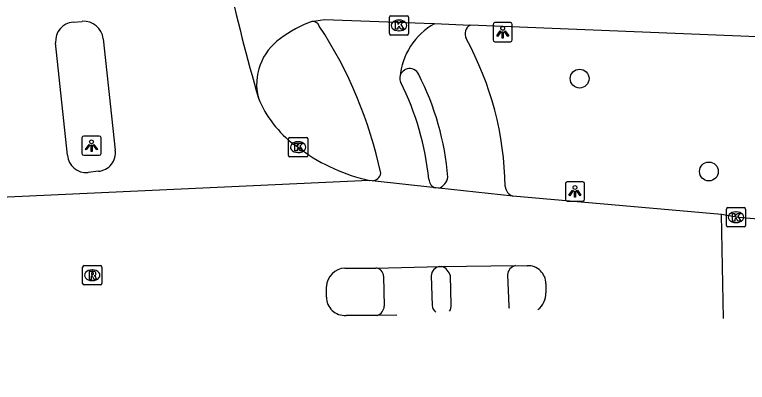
# Model space of a CAD drawing. Extents: x 159689 to 160786, y 387323 to 388339.
# Drawn here: x 160508.1 to 160546.16, y 387493.67 to 387512.74 of the extents above; entities that cross this region are included whole.
import ezdxf

# ---------------------------------------------------------------- set-up
doc = ezdxf.new("R2010")
doc.units = 0
for name, color, linetype in [('IMGEO_Boom', 7, 'Continuous'), ('IMGEO_Fietspad_gesloten', 7, 'Continuous'), ('IMGEO_Fietspad_open', 7, 'Continuous'), ('IMGEO_Kolk', 7, 'Continuous'), ('IMGEO_Lichtpunt', 7, 'Continuous'), ('IMGEO_Rijbaan_lokaal_gesloten', 7, 'Continuous'), ('IMGEO_Rijbaan_lokaal_open', 7, 'Continuous'), ('IMGEO_Rioolput', 7, 'Continuous'), ('IMGEO_Voetpad_gesloten', 7, 'Continuous'), ('IMGEO_Voetpad_open', 7, 'Continuous')]:
    doc.layers.add(name, color=color, linetype=linetype)

msp = doc.modelspace()

# ---------------------------------------------------------------- linework, layer by layer
at = {"layer": 'IMGEO_Boom'}
for centre in [(160537.447, 387509.425), (160544.161, 387504.61)]:
    msp.add_circle(centre, 0.489, dxfattribs=at)
at = {"layer": 'IMGEO_Fietspad_gesloten'}
for points in [[(160527.257, 387499.178), (160527.294, 387497.619)], [(160529.735, 387499.186), (160529.777, 387497.649)]]:
    msp.add_lwpolyline(points, dxfattribs=at)
for centre, radius, start, end in [((160526.842, 387499.178), 0.415, 359.9783, 88.9065), ((160530.25, 387499.17), 0.516, 96.7317, 178.2055), ((160526.751, 387497.647), 0.544, 288.9012, 357.096), ((160530.338, 387497.736), 0.568, 188.7853, 230.1005)]:
    msp.add_arc(centre, radius, start, end, dxfattribs=at)
at = {"layer": 'IMGEO_Fietspad_open'}
for centre, radius, start, end in [((160523.557, 387512.005), 0.393, 22.2803, 94.6501), ((160531.618, 387509.197), 3.522, 118.9828, 175.1607), ((160505.214, 387499.843), 22.395, 12.0358, 33.3476), ((160528.611, 387509.434), 0.507, 173.1873, 204.2086), ((160515.515, 387502.825), 14.163, 5.5753, 26.8689), ((160526.654, 387504.594), 0.47, 270.7815, 350.006), ((160530.123, 387504.242), 0.514, 184.5439, 252.4326)]:
    msp.add_arc(centre, radius, start, end, dxfattribs=at)
at = {"layer": 'IMGEO_Kolk'}
for p, q in [((160527.636, 387512.687), (160528.488, 387512.687)), ((160527.561, 387511.761), (160527.561, 387512.613)), ((160528.049, 387512.467), (160528.074, 387512.467)), ((160528.562, 387512.613), (160528.562, 387511.761)), ((160528.072, 387511.907), (160528.047, 387511.907)), ((160528.488, 387511.687), (160527.636, 387511.687)), ((160522.321, 387505.445), (160522.321, 387506.297)), ((160522.396, 387506.371), (160523.248, 387506.371)), ((160523.322, 387506.297), (160523.322, 387505.445)), ((160522.809, 387506.151), (160522.834, 387506.151)), ((160522.832, 387505.591), (160522.807, 387505.591)), ((160523.248, 387505.371), (160522.396, 387505.371)), ((160545.067, 387501.808), (160545.067, 387502.66)), ((160545.142, 387502.734), (160545.994, 387502.734)), ((160545.555, 387502.514), (160545.58, 387502.514)), ((160546.068, 387502.66), (160546.068, 387501.808)), ((160545.994, 387501.734), (160545.142, 387501.734)), ((160545.578, 387501.954), (160545.553, 387501.954))]:
    msp.add_line(p, q, dxfattribs=at)
for points in [[(160527.636, 387512.687), (160528.488, 387512.687)], [(160527.561, 387511.761), (160527.561, 387512.613)], [(160527.882, 387512.387), (160528.005, 387512.387), (160528.005, 387512.236), (160528.135, 387512.387), (160528.299, 387512.387), (160528.153, 387512.236), (160528.306, 387511.987), (160528.154, 387511.987), (160528.069, 387512.151), (160528.005, 387512.084), (160528.005, 387511.987), (160527.882, 387511.987), (160527.882, 387512.387)], [(160528.562, 387512.613), (160528.562, 387511.761)], [(160528.488, 387511.687), (160527.636, 387511.687)], [(160522.321, 387505.445), (160522.321, 387506.297)], [(160522.396, 387506.371), (160523.248, 387506.371)], [(160523.322, 387506.297), (160523.322, 387505.445)], [(160522.642, 387506.071), (160522.765, 387506.071), (160522.765, 387505.92), (160522.895, 387506.071), (160523.059, 387506.071), (160522.913, 387505.92), (160523.066, 387505.671), (160522.914, 387505.671), (160522.829, 387505.835), (160522.765, 387505.768), (160522.765, 387505.671), (160522.642, 387505.671), (160522.642, 387506.071)], [(160523.248, 387505.371), (160522.396, 387505.371)], [(160545.067, 387501.808), (160545.067, 387502.66)], [(160545.142, 387502.734), (160545.994, 387502.734)], [(160545.388, 387502.434), (160545.511, 387502.434), (160545.511, 387502.283), (160545.641, 387502.434), (160545.805, 387502.434), (160545.659, 387502.283), (160545.812, 387502.034), (160545.66, 387502.034), (160545.575, 387502.198), (160545.511, 387502.131), (160545.511, 387502.034), (160545.388, 387502.034), (160545.388, 387502.434)], [(160546.068, 387502.66), (160546.068, 387501.808)], [(160545.994, 387501.734), (160545.142, 387501.734)]]:
    msp.add_lwpolyline(points, dxfattribs=at)
for centre, start, end in [((160527.638, 387512.611), 91.552, 178.448), ((160527.638, 387512.611), 91.552, 178.448), ((160528.486, 387512.611), 1.552, 88.448), ((160528.486, 387512.611), 1.552, 88.448), ((160527.638, 387511.763), 181.552, 268.448), ((160527.638, 387511.763), 181.552, 268.448), ((160528.486, 387511.763), 271.552, 358.448), ((160528.486, 387511.763), 271.552, 358.448), ((160522.398, 387506.295), 91.552, 178.448), ((160522.398, 387506.295), 91.552, 178.448), ((160523.246, 387506.295), 1.552, 88.448), ((160523.246, 387506.295), 1.552, 88.448), ((160522.398, 387505.447), 181.552, 268.448), ((160522.398, 387505.447), 181.552, 268.448), ((160523.246, 387505.447), 271.552, 358.448), ((160523.246, 387505.447), 271.552, 358.448), ((160545.144, 387502.658), 91.552, 178.448), ((160545.144, 387502.658), 91.552, 178.448), ((160545.992, 387502.658), 1.552, 88.448), ((160545.992, 387502.658), 1.552, 88.448), ((160545.144, 387501.81), 181.552, 268.448), ((160545.144, 387501.81), 181.552, 268.448), ((160545.992, 387501.81), 271.552, 358.448), ((160545.992, 387501.81), 271.552, 358.448)]:
    msp.add_arc(centre, 0.0765, start, end, dxfattribs=at)
for centre, major_axis, ratio, start_param, end_param in [((160528.048, 387512.187), (-0.387, 0.002), 0.722429, 4.712389, 7.853982), ((160528.073, 387512.187), (-0.39, 0.002), 0.717154, 1.570796, 4.712389), ((160522.808, 387505.871), (-0.387, 0.002), 0.722429, 4.712389, 7.853982), ((160522.833, 387505.871), (-0.39, 0.002), 0.717154, 1.570796, 4.712389), ((160545.554, 387502.234), (-0.387, 0.002), 0.722429, 4.712389, 7.853982), ((160545.579, 387502.234), (-0.39, 0.002), 0.717154, 1.570796, 4.712389)]:
    msp.add_ellipse(centre, major_axis=major_axis, ratio=ratio, start_param=start_param, end_param=end_param, dxfattribs=at)
at = {"layer": 'IMGEO_Lichtpunt'}
for p, q in [((160533.854, 387512.334), (160533.046, 387512.334)), ((160533.854, 387512.334), (160533.046, 387512.334)), ((160532.952, 387512.239), (160532.952, 387511.432)), ((160532.952, 387512.239), (160532.952, 387511.432)), ((160533.948, 387511.432), (160533.948, 387512.239)), ((160533.948, 387511.432), (160533.948, 387512.239)), ((160533.046, 387511.338), (160533.854, 387511.338)), ((160533.046, 387511.338), (160533.854, 387511.338)), ((160511.592, 387506.35), (160511.592, 387505.543)), ((160511.592, 387506.35), (160511.592, 387505.543)), ((160512.494, 387506.445), (160511.686, 387506.445)), ((160512.494, 387506.445), (160511.686, 387506.445)), ((160512.588, 387505.543), (160512.588, 387506.35)), ((160512.588, 387505.543), (160512.588, 387506.35)), ((160511.686, 387505.449), (160512.494, 387505.449)), ((160511.686, 387505.449), (160512.494, 387505.449)), ((160536.705, 387503.977), (160536.705, 387503.17)), ((160536.705, 387503.977), (160536.705, 387503.17)), ((160537.607, 387504.072), (160536.799, 387504.072)), ((160537.607, 387504.072), (160536.799, 387504.072)), ((160537.701, 387503.17), (160537.701, 387503.977)), ((160537.701, 387503.17), (160537.701, 387503.977)), ((160536.799, 387503.076), (160537.607, 387503.076)), ((160536.799, 387503.076), (160537.607, 387503.076))]:
    msp.add_line(p, q, dxfattribs=at)
for points in [[(160533.326, 387511.903), (160533.365, 387511.875), (160533.177, 387511.613), (160533.139, 387511.64), (160533.326, 387511.903)], [(160533.538, 387511.875), (160533.576, 387511.902), (160533.763, 387511.64), (160533.724, 387511.612), (160533.538, 387511.875)], [(160533.428, 387511.855), (160533.475, 387511.855), (160533.475, 387511.533), (160533.428, 387511.533), (160533.428, 387511.855)], [(160511.966, 387506.014), (160512.005, 387505.986), (160511.817, 387505.724), (160511.779, 387505.751), (160511.966, 387506.014)], [(160512.068, 387505.966), (160512.115, 387505.966), (160512.115, 387505.644), (160512.068, 387505.644), (160512.068, 387505.966)], [(160512.178, 387505.986), (160512.216, 387506.013), (160512.403, 387505.751), (160512.364, 387505.723), (160512.178, 387505.986)], [(160537.079, 387503.641), (160537.118, 387503.613), (160536.93, 387503.351), (160536.892, 387503.378), (160537.079, 387503.641)], [(160537.181, 387503.593), (160537.228, 387503.593), (160537.228, 387503.271), (160537.181, 387503.271), (160537.181, 387503.593)], [(160537.291, 387503.613), (160537.329, 387503.64), (160537.516, 387503.378), (160537.477, 387503.35), (160537.291, 387503.613)]]:
    msp.add_lwpolyline(points, dxfattribs=at)
for centre in [(160533.451, 387512.037), (160512.091, 387506.148), (160537.204, 387503.775)]:
    msp.add_circle(centre, 0.0994, dxfattribs=at)
for centre, start, end in [((160533.046, 387512.239), 90, 180), ((160533.046, 387512.239), 90, 180), ((160533.854, 387512.239), 0, 90), ((160533.854, 387512.239), 0, 90), ((160533.046, 387511.432), 180, 270), ((160533.046, 387511.432), 180, 270), ((160533.854, 387511.432), 270, 0), ((160533.854, 387511.432), 270, 360), ((160511.686, 387506.35), 90, 180), ((160511.686, 387506.35), 90, 180), ((160512.494, 387506.35), 0, 90), ((160512.494, 387506.35), 0, 90), ((160511.686, 387505.543), 180, 270), ((160511.686, 387505.543), 180, 270), ((160512.494, 387505.543), 270, 0), ((160512.494, 387505.543), 270, 360), ((160536.799, 387503.977), 90, 180), ((160536.799, 387503.977), 90, 180), ((160537.607, 387503.977), 0, 90), ((160537.607, 387503.977), 0, 90), ((160536.799, 387503.17), 180, 270), ((160536.799, 387503.17), 180, 270), ((160537.607, 387503.17), 270, 0), ((160537.607, 387503.17), 270, 360)]:
    msp.add_arc(centre, 0.0946, start, end, dxfattribs=at)
at = {"layer": 'IMGEO_Rijbaan_lokaal_gesloten'}
for points in [[(160511.127, 387512.355), (160511.609, 387512.399)], [(160510.84, 387505.451), (160510.223, 387511.285)], [(160512.696, 387511.494), (160513.322, 387505.721)], [(160523, 387505.727), (160522.631, 387505.989)], [(160512.443, 387504.618), (160511.911, 387504.552)], [(160526.513, 387504.147), (160496.076, 387502.733)], [(160526.66, 387504.125), (160526.513, 387504.147)], [(160529.968, 387503.752), (160526.66, 387504.125)], [(160530.127, 387503.734), (160529.968, 387503.752)], [(160533.969, 387503.328), (160530.127, 387503.734)], [(160544.816, 387502.384), (160533.969, 387503.328)], [(160544.923, 387496.983), (160544.923, 387496.983), (160544.816, 387502.384)], [(160530.295, 387499.682), (160534.113, 387499.722)], [(160534.113, 387499.722), (160534.726, 387499.717)], [(160525.254, 387499.593), (160526.85, 387499.593)], [(160526.85, 387499.593), (160530.19, 387499.682)], [(160530.19, 387499.682), (160530.295, 387499.682)], [(160524.291, 387498.094), (160524.292, 387498.633)], [(160535.69, 387498.787), (160535.691, 387498.314)], [(160526.927, 387497.132), (160525.311, 387497.137)], [(160527.941, 387497.144), (160526.927, 387497.132)]]:
    msp.add_lwpolyline(points, dxfattribs=at)
for centre, radius, start, end in [((160628.449, 387539.316), 112.036, 189.34779, 196.00868), ((160511.212, 387511.367), 0.992, 94.8916, 184.7222), ((160511.69, 387511.391), 1.012, 5.8666, 94.5741), ((160526.127, 387510.624), 5.805, 202.3291, 232.9721), ((160511.826, 387505.539), 0.99, 185.0852, 274.8945), ((160512.358, 387505.588), 0.973, 275.0233, 7.8728), ((160528.611, 387513.506), 9.592, 234.2001, 257.3674), ((160534.764, 387498.792), 0.926, 359.7194, 92.3375), ((160525.304, 387498.581), 1.013, 92.8254, 177.0553), ((160534.641, 387498.273), 1.051, 307.4087, 2.2367), ((160525.254, 387498.098), 0.963, 180.2464, 273.404)]:
    msp.add_arc(centre, radius, start, end, dxfattribs=at)
at = {"layer": 'IMGEO_Rijbaan_lokaal_open'}
for points in [[(160523.525, 387512.397), (160524.192, 387512.494), (160529.369, 387512.299), (160529.911, 387512.278)], [(160529.911, 387512.278), (160531.767, 387512.208)], [(160608.845, 387509.074), (160531.767, 387512.208)], [(160772.103, 387495.161), (160766.345, 387494.627), (160761.35, 387494.127), (160754.314, 387493.702), (160753.317, 387493.667), (160750.287, 387493.683), (160569.57, 387500.998), (160568.353, 387500.952), (160553.507, 387501.632), (160549.549, 387501.895), (160545.695, 387502.222), (160544.816, 387502.384)]]:
    msp.add_lwpolyline(points, dxfattribs=at)
for centre, radius, start, end in [((160526.25, 387505.512), 7.405, 111.5912, 125.9654), ((160523.553, 387509.137), 2.887, 124.9024, 194.4296)]:
    msp.add_arc(centre, radius, start, end, dxfattribs=at)
at = {"layer": 'IMGEO_Rioolput'}
for p, q in [((160511.7, 387499.725), (160512.552, 387499.725)), ((160511.625, 387498.799), (160511.625, 387499.651)), ((160512.113, 387499.505), (160512.138, 387499.505)), ((160512.626, 387499.651), (160512.626, 387498.799)), ((160512.136, 387498.945), (160512.111, 387498.945)), ((160512.552, 387498.725), (160511.7, 387498.725))]:
    msp.add_line(p, q, dxfattribs=at)
for points in [[(160511.7, 387499.725), (160512.552, 387499.725)], [(160511.625, 387498.799), (160511.625, 387499.651)], [(160512.214, 387499.423), (160511.962, 387499.425), (160511.962, 387499.025)], [(160512.14, 387499.344), (160512.086, 387499.344), (160512.086, 387499.263)], [(160512.626, 387499.651), (160512.626, 387498.799)], [(160511.962, 387499.025), (160512.086, 387499.025), (160512.086, 387499.187), (160512.097, 387499.187)], [(160512.086, 387499.263), (160512.138, 387499.263)], [(160512.144, 387499.158), (160512.215, 387499.025), (160512.355, 387499.025), (160512.29, 387499.151)], [(160512.552, 387498.725), (160511.7, 387498.725)]]:
    msp.add_lwpolyline(points, dxfattribs=at)
for centre, radius, start, end in [((160511.702, 387499.649), 0.0765, 91.552, 178.448), ((160511.702, 387499.649), 0.0765, 91.552, 178.448), ((160512.55, 387499.649), 0.0765, 1.552, 88.448), ((160512.55, 387499.649), 0.0765, 1.552, 88.448), ((160512.146, 387499.248), 0.0964, 77.0061, 93.1865), ((160512.16, 387499.305), 0.0378, 276.6634, 79.6772), ((160512.213, 387499.313), 0.109, 350.3612, 89.416), ((160512.096, 387499.134), 0.0533, 26.0293, 88.6989), ((160512.122, 387499.452), 0.19, 274.7715, 282.9687), ((160512.211, 387499.313), 0.112, 277.5842, 350.9817), ((160512.195, 387499.098), 0.108, 29.5134, 73.7905), ((160511.702, 387498.801), 0.0765, 181.552, 268.448), ((160511.702, 387498.801), 0.0765, 181.552, 268.448), ((160512.55, 387498.801), 0.0765, 271.552, 358.448), ((160512.55, 387498.801), 0.0765, 271.552, 358.448)]:
    msp.add_arc(centre, radius, start, end, dxfattribs=at)
for centre, major_axis, ratio, start_param, end_param in [((160512.112, 387499.225), (-0.387, 0.002), 0.722429, 4.712389, 7.853982), ((160512.137, 387499.225), (-0.39, 0.002), 0.717154, 1.570796, 4.712389)]:
    msp.add_ellipse(centre, major_axis=major_axis, ratio=ratio, start_param=start_param, end_param=end_param, dxfattribs=at)
at = {"layer": 'IMGEO_Voetpad_gesloten'}
for points in [[(160530.768, 387497.688), (160530.733, 387499.201)], [(160533.704, 387499.245), (160533.76, 387497.621)]]:
    msp.add_lwpolyline(points, dxfattribs=at)
for centre, radius, start, end in [((160534.223, 387499.214), 0.52, 102.1987, 176.5789), ((160529.996, 387498.97), 0.772, 17.4115, 67.2307), ((160530.327, 387497.615), 0.447, 324.5072, 9.3886), ((160534.192, 387497.629), 0.432, 181.0556, 196.1078)]:
    msp.add_arc(centre, radius, start, end, dxfattribs=at)
at = {"layer": 'IMGEO_Voetpad_open'}
for centre, radius, start, end in [((160532.017, 387511.746), 0.525, 118.3544, 207.6227), ((160517.073, 387503.569), 16.509, 0.8857, 28.7197), ((160528.616, 387509.437), 0.511, 105.5657, 173.6442), ((160528.617, 387509.436), 0.513, 24.2973, 105.6378), ((160516.179, 387503.088), 14.477, 4.8669, 26.9415), ((160529.851, 387504.446), 0.764, 291.1499, 350.1749), ((160534.169, 387503.885), 0.592, 185.9566, 250.2557)]:
    msp.add_arc(centre, radius, start, end, dxfattribs=at)

doc.saveas('drawing.dxf')
